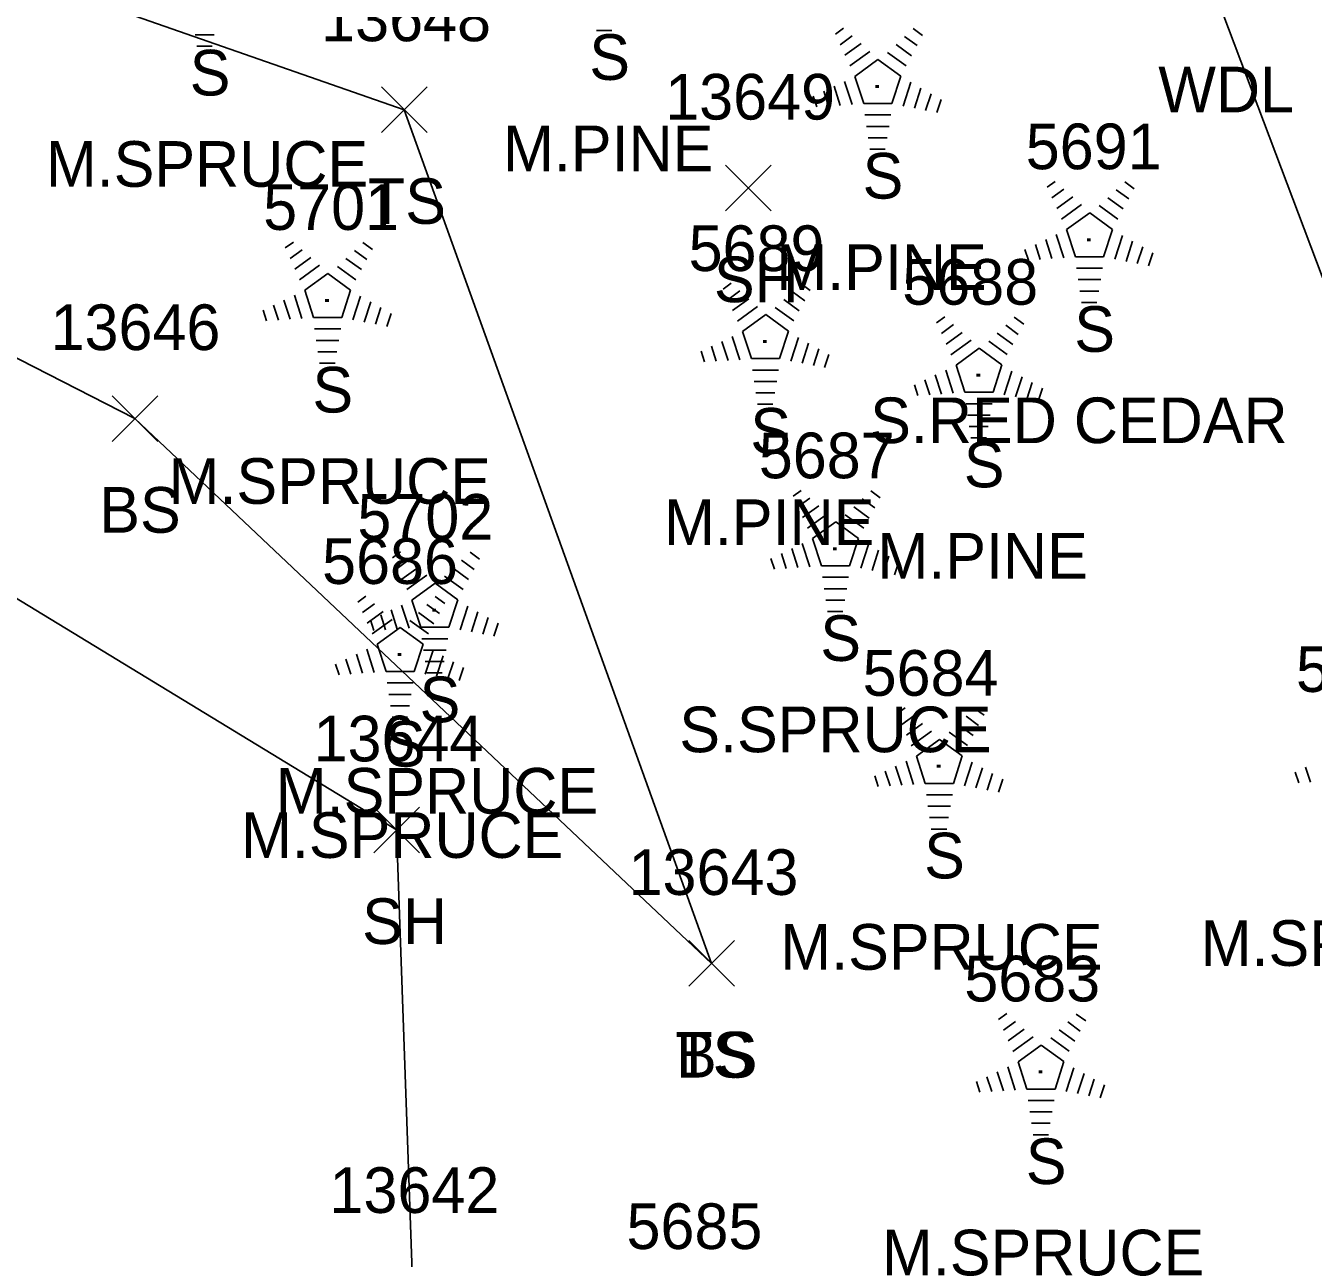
# Model space of a CAD drawing. Extents: x 1439173 to 1457902, y 641926 to 659889.
# Drawn here: x 1446703.2 to 1446759.6, y 652039.1 to 652093.1 of the extents above; entities that cross this region are included whole.
import ezdxf

# ---------------------------------------------------------------- set-up
doc = ezdxf.new("R2010")
doc.units = 0
for name, color, linetype in [('L_A', 7, 'Continuous'), ('L_C', 7, 'Continuous'), ('L_I', 7, 'Continuous'), ('L_TIC', 7, 'Continuous'), ('LAWA', 7, 'Continuous'), ('LELB', 7, 'Continuous'), ('LSOGP', 7, 'Continuous'), ('LTC', 7, 'Continuous')]:
    doc.layers.add(name, color=color, linetype=linetype)

msp = doc.modelspace()

# ---------------------------------------------------------------- linework, layer by layer
at = {"layer": 'L_TIC'}
for points in [[(1446718.818, 652088.375), (1446720.818, 652090.375)], [(1446720.818, 652088.375), (1446718.818, 652090.375)], [(1446733.892, 652084.943), (1446735.892, 652086.943)], [(1446735.892, 652084.943), (1446733.892, 652086.943)], [(1446707.022, 652074.845), (1446709.022, 652076.845)], [(1446709.022, 652074.845), (1446707.022, 652076.845)], [(1446718.485, 652056.829), (1446720.485, 652058.829)], [(1446720.485, 652056.829), (1446718.485, 652058.829)], [(1446732.279, 652050.978), (1446734.279, 652052.978)], [(1446734.279, 652050.978), (1446732.279, 652052.978)], [(1446732.279, 652050.978), (1446734.279, 652052.978)], [(1446734.279, 652050.978), (1446732.279, 652052.978)]]:
    msp.add_lwpolyline(points, dxfattribs=at)
at = {"layer": 'LAWA'}
msp.add_lwpolyline([(1446798.985, 651956.034), (1446799.94, 651974.95), (1446784.665, 651988.248), (1446777.364, 652036.107), (1446755.42, 652094.261), (1446749.19, 652123.041), (1446708.764, 652128.85), (1446690.522, 652138.979), (1446668.358, 652149.774), (1446664.293, 652162.854), (1446686.677, 652185.996), (1446713.636, 652207.575), (1446703.336, 652247.881), (1446691.175, 652278.144), (1446693.276, 652292.674), (1446695.104, 652307.217), (1446694.545, 652317.101), (1446676.661, 652353.65), (1446658.806, 652413.41)], dxfattribs=at)
at = {"layer": 'LELB'}
for points in [[(1446733.279, 652051.978), (1446719.818, 652089.375), (1446698.496, 652096.809), (1446665.903, 652114.292)], [(1446733.279, 652051.978), (1446708.022, 652075.845), (1446688.436, 652085.862)]]:
    msp.add_lwpolyline(points, dxfattribs=at)
at = {"layer": 'LSOGP'}
msp.add_lwpolyline([(1446778.753, 651785.609), (1446778.16, 651819.846), (1446758.887, 651864.093), (1446753.248, 651904.487), (1446749.909, 651943.892), (1446742.119, 651977.979), (1446732.861, 652036.471), (1446720.184, 652038.05), (1446719.485, 652057.829), (1446682.725, 652080.213), (1446665.901, 652114.291), (1446671.978, 652142.385), (1446668.359, 652149.774), (1446664.295, 652162.854), (1446652.062, 652192.994), (1446638.211, 652235.066), (1446636.451, 652267.725), (1446625.306, 652279.043), (1446618.053, 652298.923), (1446596.786, 652325.258), (1446593.675, 652356.674), (1446584.253, 652368.128), (1446576.956, 652380.747)], dxfattribs=at)
at = {"layer": 'LTC'}
for p, q in [((1446728.912, 652092.843), (1446728.237, 652092.843)), ((1446738.699, 652092.688), (1446739.054, 652092.945)), ((1446742.098, 652092.928), (1446742.517, 652092.624)), ((1446711.498, 652092.66), (1446710.666, 652092.66)), ((1446711.414, 652092.16), (1446710.739, 652092.16)), ((1446738.909, 652092.223), (1446739.438, 652092.607)), ((1446739.119, 652091.757), (1446739.822, 652092.268)), ((1446741.356, 652092.232), (1446742.035, 652091.738)), ((1446741.727, 652092.58), (1446742.276, 652092.181)), ((1446739.328, 652091.291), (1446740.207, 652091.929)), ((1446739.553, 652090.836), (1446740.564, 652091.57)), ((1446740.564, 652091.57), (1446741.562, 652090.845)), ((1446740.984, 652091.883), (1446741.794, 652091.295)), ((1446739.098, 652090.617), (1446739.429, 652089.598)), ((1446739.553, 652090.836), (1446739.94, 652089.643)), ((1446741.562, 652090.845), (1446741.17, 652089.643)), ((1446741.999, 652090.575), (1446741.661, 652089.535)), ((1446737.732, 652089.967), (1446737.884, 652089.499)), ((1446738.187, 652090.184), (1446738.399, 652089.532)), ((1446738.643, 652090.4), (1446738.914, 652089.565)), ((1446742.444, 652090.324), (1446742.156, 652089.44)), ((1446742.888, 652090.074), (1446742.651, 652089.345)), ((1446741.17, 652089.643), (1446739.94, 652089.643)), ((1446743.332, 652089.824), (1446743.146, 652089.25)), ((1446741.132, 652089.143), (1446739.987, 652089.143)), ((1446741.048, 652088.643), (1446740.06, 652088.643)), ((1446740.964, 652088.143), (1446740.133, 652088.143)), ((1446740.881, 652087.643), (1446740.206, 652087.643)), ((1446747.969, 652085.976), (1446748.323, 652086.234)), ((1446751.367, 652086.217), (1446751.786, 652085.912)), ((1446748.178, 652085.511), (1446748.707, 652085.895)), ((1446748.388, 652085.045), (1446749.092, 652085.556)), ((1446750.625, 652085.52), (1446751.304, 652085.026)), ((1446750.996, 652085.868), (1446751.545, 652085.469)), ((1446748.597, 652084.579), (1446749.476, 652085.217)), ((1446748.822, 652084.124), (1446749.834, 652084.859)), ((1446749.834, 652084.859), (1446750.831, 652084.134)), ((1446750.254, 652085.172), (1446751.063, 652084.583)), ((1446747.912, 652083.689), (1446748.183, 652082.853)), ((1446748.367, 652083.905), (1446748.698, 652082.886)), ((1446748.822, 652084.124), (1446749.209, 652082.931)), ((1446750.831, 652084.134), (1446750.439, 652082.931)), ((1446751.268, 652083.863), (1446750.93, 652082.823)), ((1446714.608, 652083.318), (1446714.963, 652083.575)), ((1446714.818, 652082.852), (1446715.347, 652083.236)), ((1446717.635, 652083.21), (1446718.185, 652082.811)), ((1446718.007, 652083.558), (1446718.426, 652083.254)), ((1446747.001, 652083.255), (1446747.153, 652082.788)), ((1446747.457, 652083.472), (1446747.668, 652082.82)), ((1446751.713, 652083.613), (1446751.425, 652082.728)), ((1446752.157, 652083.363), (1446751.92, 652082.633)), ((1446715.028, 652082.386), (1446715.731, 652082.898)), ((1446715.237, 652081.921), (1446716.115, 652082.559)), ((1446717.265, 652082.861), (1446717.944, 652082.368)), ((1446750.439, 652082.931), (1446749.209, 652082.931)), ((1446752.602, 652083.112), (1446752.415, 652082.538)), ((1446715.462, 652081.466), (1446716.473, 652082.2)), ((1446716.473, 652082.2), (1446717.47, 652081.475)), ((1446716.893, 652082.513), (1446717.703, 652081.924)), ((1446750.401, 652082.431), (1446749.257, 652082.431)), ((1446715.462, 652081.466), (1446715.849, 652080.272)), ((1446717.47, 652081.475), (1446717.079, 652080.272)), ((1446733.781, 652081.515), (1446734.136, 652081.773)), ((1446733.991, 652081.05), (1446734.52, 652081.434)), ((1446737.18, 652081.756), (1446737.599, 652081.451)), ((1446750.317, 652081.931), (1446749.329, 652081.931)), ((1446750.234, 652081.431), (1446749.402, 652081.431)), ((1446714.552, 652081.03), (1446714.823, 652080.195)), ((1446715.007, 652081.246), (1446715.338, 652080.227)), ((1446717.908, 652081.204), (1446717.57, 652080.165)), ((1446718.353, 652080.954), (1446718.065, 652080.069)), ((1446734.2, 652080.584), (1446734.904, 652081.095)), ((1446736.437, 652081.059), (1446737.117, 652080.565)), ((1446736.808, 652081.407), (1446737.358, 652081.008)), ((1446750.15, 652080.931), (1446749.475, 652080.931)), ((1446713.641, 652080.597), (1446713.793, 652080.129)), ((1446714.096, 652080.814), (1446714.308, 652080.162)), ((1446718.797, 652080.704), (1446718.56, 652079.974)), ((1446719.241, 652080.454), (1446719.055, 652079.879)), ((1446734.41, 652080.118), (1446735.288, 652080.756)), ((1446734.635, 652079.663), (1446735.646, 652080.398)), ((1446735.646, 652080.398), (1446736.643, 652079.673)), ((1446736.066, 652080.711), (1446736.876, 652080.122)), ((1446743.13, 652080.042), (1446743.484, 652080.299)), ((1446717.079, 652080.272), (1446715.849, 652080.272)), ((1446717.041, 652079.772), (1446715.896, 652079.772)), ((1446743.339, 652079.576), (1446743.868, 652079.96)), ((1446746.157, 652079.934), (1446746.706, 652079.534)), ((1446746.528, 652080.282), (1446746.947, 652079.977)), ((1446716.957, 652079.272), (1446715.969, 652079.272)), ((1446733.725, 652079.228), (1446733.996, 652078.392)), ((1446734.18, 652079.444), (1446734.511, 652078.425)), ((1446734.635, 652079.663), (1446735.022, 652078.47)), ((1446736.643, 652079.673), (1446736.252, 652078.47)), ((1446737.081, 652079.402), (1446736.743, 652078.362)), ((1446743.549, 652079.11), (1446744.253, 652079.622)), ((1446743.758, 652078.644), (1446744.637, 652079.282)), ((1446745.415, 652079.237), (1446746.224, 652078.648)), ((1446745.786, 652079.585), (1446746.465, 652079.092)), ((1446716.873, 652078.772), (1446716.042, 652078.772)), ((1446732.814, 652078.794), (1446732.966, 652078.326)), ((1446733.269, 652079.011), (1446733.481, 652078.359)), ((1446737.525, 652079.151), (1446737.238, 652078.267)), ((1446737.97, 652078.901), (1446737.733, 652078.172)), ((1446738.414, 652078.651), (1446738.227, 652078.077)), ((1446743.983, 652078.189), (1446744.995, 652078.924)), ((1446744.995, 652078.924), (1446745.992, 652078.199)), ((1446716.79, 652078.272), (1446716.115, 652078.272)), ((1446736.252, 652078.47), (1446735.022, 652078.47)), ((1446743.983, 652078.189), (1446744.37, 652076.996)), ((1446745.992, 652078.199), (1446745.6, 652076.996)), ((1446736.214, 652077.97), (1446735.069, 652077.97)), ((1446742.618, 652077.537), (1446742.829, 652076.886)), ((1446743.073, 652077.754), (1446743.344, 652076.919)), ((1446743.528, 652077.97), (1446743.859, 652076.951)), ((1446746.429, 652077.928), (1446746.091, 652076.889)), ((1446746.874, 652077.678), (1446746.586, 652076.793)), ((1446736.13, 652077.47), (1446735.142, 652077.47)), ((1446736.046, 652076.97), (1446735.215, 652076.97)), ((1446742.162, 652077.321), (1446742.314, 652076.853)), ((1446745.6, 652076.996), (1446744.37, 652076.996)), ((1446747.318, 652077.428), (1446747.081, 652076.698)), ((1446747.763, 652077.177), (1446747.576, 652076.603)), ((1446735.962, 652076.47), (1446735.288, 652076.47)), ((1446745.562, 652076.496), (1446744.418, 652076.496)), ((1446745.478, 652075.996), (1446744.49, 652075.996)), ((1446745.395, 652075.496), (1446744.563, 652075.496)), ((1446745.311, 652074.996), (1446744.636, 652074.996)), ((1446736.846, 652072.439), (1446737.2, 652072.696)), ((1446740.244, 652072.679), (1446740.663, 652072.374)), ((1446737.055, 652071.973), (1446737.585, 652072.357)), ((1446737.265, 652071.507), (1446737.969, 652072.019)), ((1446739.502, 652071.982), (1446740.181, 652071.489)), ((1446739.873, 652072.331), (1446740.423, 652071.931)), ((1446737.475, 652071.041), (1446738.353, 652071.679)), ((1446737.699, 652070.586), (1446738.711, 652071.321)), ((1446738.711, 652071.321), (1446739.708, 652070.596)), ((1446739.131, 652071.634), (1446739.94, 652071.045)), ((1446736.789, 652070.151), (1446737.06, 652069.316)), ((1446737.245, 652070.367), (1446737.575, 652069.348)), ((1446737.699, 652070.586), (1446738.086, 652069.393)), ((1446739.708, 652070.596), (1446739.317, 652069.393)), ((1446740.145, 652070.325), (1446739.808, 652069.286)), ((1446719.301, 652069.748), (1446719.656, 652070.006)), ((1446719.511, 652069.283), (1446720.04, 652069.667)), ((1446722.328, 652069.64), (1446722.878, 652069.241)), ((1446722.7, 652069.989), (1446723.119, 652069.684)), ((1446735.878, 652069.718), (1446736.03, 652069.25)), ((1446736.334, 652069.934), (1446736.545, 652069.283)), ((1446740.59, 652070.075), (1446740.303, 652069.19)), ((1446741.035, 652069.825), (1446740.798, 652069.095)), ((1446719.72, 652068.817), (1446720.424, 652069.328)), ((1446721.957, 652069.292), (1446722.637, 652068.798)), ((1446739.317, 652069.393), (1446738.086, 652069.393)), ((1446741.479, 652069.574), (1446741.292, 652069)), ((1446719.93, 652068.351), (1446720.808, 652068.989)), ((1446720.155, 652067.896), (1446721.166, 652068.631)), ((1446721.166, 652068.631), (1446722.163, 652067.906)), ((1446721.586, 652068.944), (1446722.396, 652068.355)), ((1446739.278, 652068.893), (1446738.134, 652068.893)), ((1446717.78, 652067.809), (1446718.134, 652068.067)), ((1446720.155, 652067.896), (1446720.542, 652066.703)), ((1446721.178, 652068.05), (1446721.597, 652067.745)), ((1446722.163, 652067.906), (1446721.772, 652066.703)), ((1446739.195, 652068.393), (1446738.206, 652068.393)), ((1446739.111, 652067.893), (1446738.279, 652067.893)), ((1446717.989, 652067.344), (1446718.519, 652067.728)), ((1446718.199, 652066.878), (1446718.903, 652067.389)), ((1446719.245, 652067.461), (1446719.516, 652066.625)), ((1446719.7, 652067.677), (1446720.031, 652066.658)), ((1446720.436, 652067.353), (1446721.115, 652066.859)), ((1446720.807, 652067.701), (1446721.356, 652067.302)), ((1446722.601, 652067.635), (1446722.263, 652066.595)), ((1446723.045, 652067.384), (1446722.758, 652066.5)), ((1446739.027, 652067.393), (1446738.352, 652067.393)), ((1446718.334, 652067.027), (1446718.486, 652066.559)), ((1446718.409, 652066.412), (1446719.287, 652067.05)), ((1446718.789, 652067.244), (1446719.001, 652066.592)), ((1446720.065, 652067.005), (1446720.874, 652066.416)), ((1446723.49, 652067.134), (1446723.253, 652066.405)), ((1446723.934, 652066.884), (1446723.747, 652066.31)), ((1446718.633, 652065.957), (1446719.645, 652066.692)), ((1446719.645, 652066.692), (1446720.642, 652065.967)), ((1446721.772, 652066.703), (1446720.542, 652066.703)), ((1446721.734, 652066.203), (1446720.589, 652066.203)), ((1446718.179, 652065.738), (1446718.509, 652064.719)), ((1446718.633, 652065.957), (1446719.02, 652064.764)), ((1446720.642, 652065.967), (1446720.251, 652064.764)), ((1446721.65, 652065.703), (1446720.662, 652065.703)), ((1446721.079, 652065.696), (1446720.741, 652064.656)), ((1446716.812, 652065.088), (1446716.964, 652064.62)), ((1446717.268, 652065.305), (1446717.479, 652064.653)), ((1446717.723, 652065.522), (1446717.994, 652064.686)), ((1446721.566, 652065.203), (1446720.735, 652065.203)), ((1446721.524, 652065.445), (1446721.236, 652064.561)), ((1446721.969, 652065.195), (1446721.731, 652064.466)), ((1446720.251, 652064.764), (1446719.02, 652064.764)), ((1446721.482, 652064.703), (1446720.807, 652064.703)), ((1446722.413, 652064.945), (1446722.226, 652064.371)), ((1446720.212, 652064.264), (1446719.068, 652064.264)), ((1446720.129, 652063.764), (1446719.14, 652063.764)), ((1446720.045, 652063.264), (1446719.213, 652063.264)), ((1446741.393, 652062.912), (1446741.747, 652063.169)), ((1446741.602, 652062.446), (1446742.132, 652062.83)), ((1446744.791, 652063.152), (1446745.21, 652062.847)), ((1446719.961, 652062.764), (1446719.286, 652062.764)), ((1446741.812, 652061.98), (1446742.516, 652062.492)), ((1446744.049, 652062.455), (1446744.728, 652061.962)), ((1446744.42, 652062.804), (1446744.969, 652062.404)), ((1446742.022, 652061.514), (1446742.9, 652062.152)), ((1446742.246, 652061.059), (1446743.258, 652061.794)), ((1446743.258, 652061.794), (1446744.255, 652061.069)), ((1446743.678, 652062.107), (1446744.487, 652061.518)), ((1446741.336, 652060.624), (1446741.607, 652059.789)), ((1446741.792, 652060.84), (1446742.122, 652059.821)), ((1446742.246, 652061.059), (1446742.633, 652059.866)), ((1446744.255, 652061.069), (1446743.864, 652059.866)), ((1446744.692, 652060.798), (1446744.354, 652059.759)), ((1446759.29, 652060.575), (1446759.502, 652059.923)), ((1446740.425, 652060.191), (1446740.577, 652059.723)), ((1446740.881, 652060.407), (1446741.092, 652059.756)), ((1446745.137, 652060.548), (1446744.849, 652059.663)), ((1446745.582, 652060.298), (1446745.344, 652059.568)), ((1446746.026, 652060.047), (1446745.839, 652059.473)), ((1446758.835, 652060.358), (1446758.987, 652059.89)), ((1446743.864, 652059.866), (1446742.633, 652059.866)), ((1446743.825, 652059.366), (1446742.681, 652059.366)), ((1446743.742, 652058.866), (1446742.753, 652058.866)), ((1446743.658, 652058.366), (1446742.826, 652058.366)), ((1446743.574, 652057.866), (1446742.899, 652057.866)), ((1446745.845, 652049.523), (1446746.2, 652049.78)), ((1446746.055, 652049.057), (1446746.584, 652049.441)), ((1446748.873, 652049.415), (1446749.422, 652049.015)), ((1446749.244, 652049.763), (1446749.663, 652049.458)), ((1446746.265, 652048.591), (1446746.968, 652049.103)), ((1446746.474, 652048.125), (1446747.353, 652048.763)), ((1446748.502, 652049.066), (1446749.181, 652048.573)), ((1446746.699, 652047.67), (1446747.71, 652048.405)), ((1446747.71, 652048.405), (1446748.708, 652047.68)), ((1446748.13, 652048.718), (1446748.94, 652048.129)), ((1446746.699, 652047.67), (1446747.086, 652046.477)), ((1446748.708, 652047.68), (1446748.316, 652046.477)), ((1446745.789, 652047.235), (1446746.06, 652046.4)), ((1446746.244, 652047.451), (1446746.575, 652046.432)), ((1446749.145, 652047.409), (1446748.807, 652046.37)), ((1446749.59, 652047.159), (1446749.302, 652046.274)), ((1446744.878, 652046.802), (1446745.03, 652046.334)), ((1446745.333, 652047.018), (1446745.545, 652046.367)), ((1446748.316, 652046.477), (1446747.086, 652046.477)), ((1446750.034, 652046.909), (1446749.797, 652046.179)), ((1446750.478, 652046.658), (1446750.292, 652046.084)), ((1446748.278, 652045.977), (1446747.133, 652045.977)), ((1446748.194, 652045.477), (1446747.206, 652045.477)), ((1446748.11, 652044.977), (1446747.279, 652044.977)), ((1446748.027, 652044.477), (1446747.352, 652044.477))]:
    msp.add_line(p, q, dxfattribs=at)

# ---------------------------------------------------------------- texts
at = {"layer": 'L_A'}
for s, p in [('S', (1446727.922, 652090.681)), ('S', (1446710.424, 652089.997)), ('WDL', (1446752.838, 652089.261)), ('S', (1446739.89, 652085.48)), ('TS', (1446718.228, 652084.375)), ('SH', (1446733.38, 652080.943)), ('S', (1446749.159, 652078.768)), ('S', (1446715.799, 652076.11)), ('S', (1446734.972, 652074.307)), ('S', (1446744.32, 652072.833)), ('BS', (1446706.463, 652070.845)), ('S', (1446738.037, 652065.23)), ('S', (1446720.492, 652062.54)), ('S', (1446718.97, 652060.601)), ('S', (1446742.583, 652055.703)), ('SH', (1446717.973, 652052.829)), ('TS', (1446731.688, 652046.978)), ('BS', (1446731.72, 652046.978)), ('S', (1446747.036, 652042.314))]:
    msp.add_text(s, height=2, dxfattribs=at).set_placement(p)
at = {"layer": 'L_C'}
for s, p in [('M.PINE', (1446724.142, 652086.681)), ('M.SPRUCE', (1446704.124, 652085.997)), ('M.PINE', (1446736.111, 652081.48)), ('S.RED CEDAR', (1446740.222, 652074.768)), ('M.SPRUCE', (1446709.5, 652072.11)), ('M.PINE', (1446731.192, 652070.307)), ('M.PINE', (1446740.541, 652068.833)), ('S.SPRUCE', (1446731.863, 652061.23)), ('M.SPRUCE', (1446714.193, 652058.54)), ('M.SPRUCE', (1446712.671, 652056.601)), ('M.SPRUCE', (1446754.693, 652051.871)), ('M.SPRUCE', (1446736.284, 652051.703)), ('M.SPRUCE', (1446740.737, 652038.314))]:
    msp.add_text(s, height=2, dxfattribs=at).set_placement(p)
at = {"layer": 'L_I'}
for s, p in [('13648', (1446716.181, 652092.375)), ('13649', (1446731.246, 652088.943)), ('5691', (1446747.033, 652086.768)), ('5701', (1446713.642, 652084.11)), ('5689', (1446732.271, 652082.307)), ('5688', (1446741.627, 652080.833)), ('13646', (1446704.33, 652078.845)), ('5687', (1446735.344, 652073.23)), ('5702', (1446717.767, 652070.54)), ('5686', (1446716.222, 652068.601)), ('5684', (1446739.891, 652063.703)), ('5681', (1446758.867, 652063.871)), ('13644', (1446715.847, 652060.829)), ('13643', (1446729.641, 652054.978)), ('13643', (1446729.641, 652054.978)), ('5683', (1446744.343, 652050.314)), ('13642', (1446716.545, 652041.048)), ('5685', (1446729.552, 652039.468))]:
    msp.add_text(s, height=2, dxfattribs=at).set_placement(p)
at = {"layer": 'LTC'}
for p in [(1446740.447, 652090.584), (1446749.716, 652083.872), (1446716.356, 652081.214), (1446735.529, 652079.411), (1446744.877, 652077.937), (1446738.593, 652070.334), (1446721.049, 652067.644), (1446719.527, 652065.705), (1446743.14, 652060.807), (1446747.593, 652047.418)]:
    msp.add_text('.', height=1.037, rotation=270, dxfattribs=at).set_placement(p)

doc.saveas('drawing.dxf')
